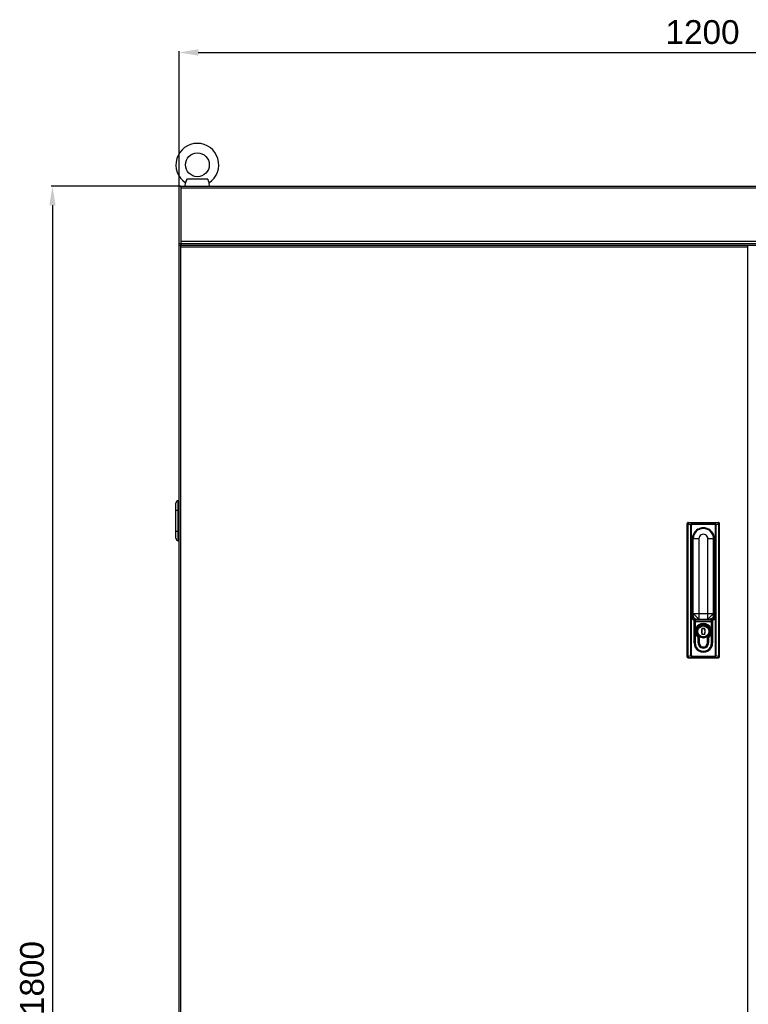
# Model space of a CAD drawing. Header units: millimetres. Extents: x 1117 to 38156, y -1945 to 7303.
# Tile 815 of 831: x 35214 to 35979, y 857 to 1890. Entities that reach past the tile are written whole.
import ezdxf

# ---------------------------------------------------------------- set-up
doc = ezdxf.new("R2010")
doc.units = ezdxf.units.MM
doc.styles.get("Standard").update_dxf_attribs({"font": 'arial.ttf'})
doc.dimstyles.new('ISO-25', dxfattribs={"dimtxt": 2.5, "dimasz": 2.5, "dimexe": 1.25, "dimexo": 0.625, "dimtad": 1, "dimtxsty": 'Standard', "dimcen": 2.5, "dimadec": 0, "dimazin": 0, "dimtfac": 1, "dimtmove": 0, "dimatfit": 3, "dimfxl": 0, "dimarcsym": 0})

# ---------------------------------------------------------------- blocks, each defined once
blk = doc.blocks.new('*D159')
at = {"color": 0, "linetype": 'Continuous', "lineweight": -2}
for p, q in [((35381.8, 1716.2), (35381.8, 1857.2)), ((35401.8, 1856), (36561.8, 1856)), ((36581.8, 1716.2), (36581.8, 1857.2))]:
    blk.add_line(p, q, dxfattribs=at)
at = {"color": 0, "linetype": 'Continuous'}
for points in [[(35401.8, 1859.3), (35401.8, 1852.6), (35381.8, 1856)], [(36561.8, 1859.3), (36561.8, 1852.6), (36581.8, 1856)]]:
    blk.add_solid(points, dxfattribs=at)
at = {"layer": 'Defpoints', "color": 0, "linetype": 'Continuous'}
for p in [(36581.8, 1856), (35381.8, 1715.6), (36581.8, 1715.6)]:
    blk.add_point(p, dxfattribs=at)
at = {"color": 0, "linetype": 'Continuous', "insert": (35931, 1889.9), "char_height": 25, "width": 61.688, "attachment_point": 2, "line_spacing_factor": 0.9}
blk.add_mtext('1200', dxfattribs=at)
blk = doc.blocks.new('*D160')
at = {"color": 0, "linetype": 'Continuous', "lineweight": -2}
for p, q in [((35383.2, 1715.6), (35247.6, 1715.6)), ((35248.8, 1695.6), (35248.8, -64.4)), ((35383.4, -84.4), (35247.6, -84.4))]:
    blk.add_line(p, q, dxfattribs=at)
at = {"color": 0, "linetype": 'Continuous'}
for points in [[(35245.5, 1695.6), (35252.1, 1695.6), (35248.8, 1715.6)], [(35245.5, -64.4), (35252.1, -64.4), (35248.8, -84.4)]]:
    blk.add_solid(points, dxfattribs=at)
at = {"layer": 'Defpoints', "color": 0, "linetype": 'Continuous'}
for p in [(35383.8, 1715.6), (35248.8, -84.4), (35384, -84.4)]:
    blk.add_point(p, dxfattribs=at)
at = {"color": 0, "linetype": 'Continuous', "insert": (35214.8, 884.6), "char_height": 25, "width": 61.688, "attachment_point": 2, "rotation": 90, "line_spacing_factor": 0.9}
blk.add_mtext('1800', dxfattribs=at)

msp = doc.modelspace()

# ---------------------------------------------------------------- linework, layer by layer
at = {"color": 7, "linetype": 'Continuous'}
for p, q in [((35381.846, -84.392), (35381.846, 1715.608)), ((35381.846, 1715.608), (36581.846, 1715.608)), ((35383.846, 1653.608), (35383.846, 1715.608)), ((35388.127, 1715.608), (35388.496, 1719.3)), ((35411.771, 1723.108), (35389.92, 1723.108)), ((35413.564, 1715.608), (35413.195, 1719.3)), ((36579.846, 1713.608), (35383.846, 1713.608)), ((35381.846, 1655.608), (36581.846, 1655.608)), ((35381.846, 1653.608), (36581.846, 1653.608)), ((35383.546, -2.392), (35383.546, 1653.608)), ((36579.846, 1657.608), (35383.846, 1657.608)), ((35978.146, 1653.608), (35978.146, -2.392)), ((35383.546, 1652.108), (35978.146, 1652.108)), ((35380.846, 1343.608), (35380.846, 1385.608)), ((35380.846, 1385.608), (35381.846, 1385.608)), ((35378.346, 1346.108), (35378.346, 1383.108)), ((35378.346, 1375.608), (35381.846, 1375.608)), ((35914.846, 1221.608), (35914.846, 1361.608)), ((35915.495, 1361.409), (35914.846, 1361.409)), ((35915.495, 1361.409), (35915.495, 1221.807)), ((35915.495, 1361.409), (35918.676, 1360.216)), ((35915.846, 1362.608), (35947.846, 1362.608)), ((35917.551, 1362.315), (35917.551, 1362.608)), ((35946.14, 1362.315), (35917.551, 1362.315)), ((35919.989, 1361.401), (35917.551, 1362.315)), ((35918.676, 1223), (35918.676, 1360.216)), ((35919.027, 1360.216), (35918.676, 1360.216)), ((35919.027, 1360.216), (35919.027, 1223)), ((35919.989, 1360.694), (35919.989, 1361.401)), ((35919.989, 1361.401), (35943.702, 1361.401)), ((35943.702, 1360.694), (35919.989, 1360.694)), ((35946.14, 1362.315), (35943.702, 1361.401)), ((35943.702, 1360.694), (35943.702, 1361.401)), ((35944.664, 1223), (35944.664, 1360.216)), ((35944.664, 1360.216), (35945.015, 1360.216)), ((35945.015, 1360.216), (35948.197, 1361.409)), ((35945.015, 1360.216), (35945.015, 1223)), ((35946.14, 1362.315), (35946.14, 1362.608)), ((35948.197, 1221.807), (35948.197, 1361.409)), ((35948.197, 1361.409), (35948.846, 1361.409)), ((35948.846, 1221.608), (35948.846, 1361.608)), ((35378.346, 1353.608), (35381.846, 1353.608)), ((35380.846, 1343.608), (35381.846, 1343.608)), ((35920.096, 1262.608), (35920.096, 1345.358)), ((35920.596, 1345.358), (35920.096, 1345.358)), ((35920.596, 1345.358), (35920.596, 1262.608)), ((35921.096, 1264.965), (35921.096, 1345.608)), ((35927.096, 1345.608), (35921.096, 1345.608)), ((35927.096, 1345.608), (35927.096, 1261.358)), ((35936.596, 1261.358), (35936.596, 1345.608)), ((35942.596, 1345.608), (35936.596, 1345.608)), ((35942.596, 1264.965), (35942.596, 1345.608)), ((35943.096, 1262.608), (35943.096, 1345.358)), ((35943.596, 1345.358), (35943.096, 1345.358)), ((35943.596, 1345.358), (35943.596, 1262.608)), ((35920.596, 1281.91), (35921.096, 1281.91)), ((35942.596, 1281.91), (35943.096, 1281.91)), ((35921.096, 1279.038), (35920.596, 1279.038)), ((35921.096, 1272.135), (35920.596, 1272.135)), ((35943.096, 1279.038), (35942.596, 1279.038)), ((35943.096, 1272.135), (35942.596, 1272.135)), ((35920.096, 1262.608), (35920.596, 1262.608)), ((35921.096, 1267.358), (35942.596, 1267.358)), ((35924.722, 1261.358), (35938.969, 1261.358)), ((35943.096, 1262.608), (35943.596, 1262.608)), ((35922.096, 1236.358), (35922.096, 1260.159)), ((35922.596, 1260.608), (35922.596, 1236.358)), ((35922.596, 1260.608), (35941.096, 1260.608)), ((35922.696, 1236.358), (35922.696, 1260.108)), ((35940.996, 1258.608), (35922.696, 1258.608)), ((35923.196, 1260.608), (35923.196, 1236.358)), ((35930.74, 1251.558), (35930.74, 1251.358)), ((35930.74, 1251.558), (35932.952, 1251.558)), ((35932.952, 1251.358), (35930.74, 1251.358)), ((35932.952, 1251.358), (35932.952, 1251.558)), ((35933.142, 1251.22), (35933.332, 1251.282)), ((35933.142, 1251.22), (35933.142, 1251.22)), ((35940.496, 1236.358), (35940.496, 1260.608)), ((35940.996, 1236.358), (35940.996, 1260.108)), ((35941.096, 1236.358), (35941.096, 1260.608)), ((35941.596, 1260.159), (35941.596, 1236.358)), ((35925.896, 1242.288), (35926.246, 1242.645)), ((35926.346, 1236.358), (35926.346, 1241.217)), ((35926.846, 1241.217), (35926.346, 1241.217)), ((35926.736, 1243.145), (35926.386, 1242.788)), ((35926.846, 1241.217), (35926.846, 1236.358)), ((35927.046, 1236.358), (35927.046, 1241.217)), ((35927.546, 1241.217), (35927.046, 1241.217)), ((35927.546, 1241.217), (35927.546, 1236.358)), ((35930.55, 1245.496), (35930.359, 1245.434)), ((35930.55, 1245.496), (35930.549, 1245.497)), ((35930.74, 1245.358), (35930.74, 1245.158)), ((35930.74, 1245.358), (35932.952, 1245.358)), ((35932.952, 1245.158), (35930.74, 1245.158)), ((35932.952, 1245.158), (35932.952, 1245.358)), ((35936.146, 1236.358), (35936.146, 1241.217)), ((35936.646, 1241.217), (35936.146, 1241.217)), ((35936.646, 1241.217), (35936.646, 1236.358)), ((35936.846, 1236.358), (35936.846, 1241.217)), ((35937.346, 1241.217), (35936.846, 1241.217)), ((35936.956, 1243.145), (35937.306, 1242.788)), ((35937.346, 1241.217), (35937.346, 1236.358)), ((35937.796, 1242.288), (35937.446, 1242.645)), ((35922.096, 1236.358), (35922.596, 1236.358)), ((35922.696, 1236.358), (35923.196, 1236.358)), ((35926.346, 1236.358), (35926.846, 1236.358)), ((35927.046, 1236.358), (35927.546, 1236.358)), ((35936.146, 1236.358), (35936.646, 1236.358)), ((35936.846, 1236.358), (35937.346, 1236.358)), ((35940.496, 1236.358), (35940.996, 1236.358)), ((35941.096, 1236.358), (35941.596, 1236.358)), ((35915.495, 1221.807), (35914.846, 1221.807)), ((35918.676, 1223), (35915.495, 1221.807)), ((35915.846, 1220.608), (35947.846, 1220.608)), ((35917.551, 1220.901), (35917.551, 1220.608)), ((35917.551, 1220.901), (35919.989, 1221.815)), ((35917.551, 1220.901), (35946.14, 1220.901)), ((35919.027, 1223), (35918.676, 1223)), ((35919.989, 1222.522), (35919.989, 1221.815)), ((35919.989, 1222.522), (35943.702, 1222.522)), ((35943.702, 1221.815), (35919.989, 1221.815)), ((35943.702, 1222.522), (35943.702, 1221.815)), ((35943.702, 1221.815), (35946.14, 1220.901)), ((35944.664, 1223), (35945.015, 1223)), ((35948.197, 1221.807), (35945.015, 1223)), ((35946.14, 1220.901), (35946.14, 1220.608)), ((35948.197, 1221.807), (35948.846, 1221.807))]:
    msp.add_line(p, q, dxfattribs=at)
for points in [[(35921.096, 1264.965), (35921.193, 1264.125), (35921.47, 1263.329), (35921.901, 1262.653), (35922.479, 1262.093), (35923.173, 1261.682), (35923.982, 1261.429), (35924.722, 1261.358)], [(35938.969, 1261.358), (35939.723, 1261.432), (35940.533, 1261.688), (35941.228, 1262.105), (35941.804, 1262.669), (35942.234, 1263.356), (35942.506, 1264.162), (35942.596, 1264.965)]]:
    msp.add_lwpolyline(points, dxfattribs=at)
for centre, radius in [((35400.846, 1738.108), 12.5), ((35931.846, 1248.358), 7), ((35931.846, 1248.358), 6.5), ((35931.846, 1248.358), 6.3), ((35931.846, 1248.358), 5.8)]:
    msp.add_circle(centre, radius, dxfattribs=at)
for centre, radius, start, end in [((35400.846, 1738.108), 22.5, 303.289431, 236.710569), ((35380.846, 1383.108), 2.5, 90, 180), ((35915.846, 1361.608), 1, 89.999996, 180), ((35915.793, 1357.448), 4.342, 93.096361, 95.477594), ((35927.722, 1359.52), 12.372, 169.460568, 171.218876), ((35931.846, 1345.358), 11.75, 359.99993, 180), ((35931.846, 1345.358), 11.25, 0, 180), ((35931.846, 1345.608), 10.75, 0, 179.999936), ((35947.846, 1361.608), 1, 359.999986, 90), ((35944.989, 1361.621), 3.148, 2.955347, 5.352759), ((35935.958, 1359.518), 12.384, 8.78169, 10.538266), ((35380.846, 1346.108), 2.5, 180, 270), ((35931.846, 1345.608), 4.75, 359.996815, 180.003256), ((35922.596, 1262.608), 2.5, 180.013341, 258.462722), ((35922.596, 1262.608), 2, 180, 270), ((35941.096, 1262.608), 2, 270, 0), ((35941.096, 1262.608), 2.5, 281.537292, 359.999979), ((35923.196, 1260.108), 0.5, 90, 180.000148), ((35931.846, 1248.358), 8.5, 314.427004, 225.572996), ((35931.846, 1248.358), 8, 314.427004, 225.572996), ((35931.846, 1248.358), 7.8, 314.427004, 225.572996), ((35931.846, 1248.358), 7.3, 314.427004, 225.572996), ((35939.346, 1248.358), 9.45, 161.972312, 198.026417), ((35939.346, 1248.358), 9.25, 161.977391, 198.021117), ((35930.74, 1251.158), 0.4, 90, 161.857396), ((35930.74, 1251.158), 0.2, 90, 161.977391), ((35932.952, 1251.158), 0.4, 18.102868, 90), ((35932.952, 1251.158), 0.2, 18.022611, 90), ((35924.346, 1248.358), 9.25, 341.977391, 18.021117), ((35924.346, 1248.358), 9.45, 341.973191, 18.026007), ((35940.496, 1260.108), 0.5, 359.999852, 90), ((35924.846, 1241.217), 1.5, 359.997793, 45.572996), ((35924.846, 1241.217), 2, 0, 45.572996), ((35924.846, 1241.217), 2.2, 0, 45.572996), ((35924.846, 1241.217), 2.7, 359.999486, 45.572996), ((35930.74, 1245.558), 0.4, 198.112568, 270), ((35930.74, 1245.558), 0.2, 198.022611, 270), ((35932.952, 1245.558), 0.2, 270, 341.977391), ((35932.952, 1245.558), 0.4, 270, 341.878173), ((35938.846, 1241.217), 2.7, 134.427004, 180.000592), ((35938.846, 1241.217), 2.2, 134.427004, 180), ((35938.846, 1241.217), 2, 134.427004, 180), ((35938.846, 1241.217), 1.5, 134.427004, 180.002053), ((35931.846, 1236.358), 9.75, 180, 0.001037), ((35931.846, 1236.358), 9.25, 180, 0), ((35931.846, 1236.358), 9.15, 180, 0), ((35931.846, 1236.358), 8.65, 179.99973, 0), ((35931.846, 1236.358), 5.5, 180, 0.000993), ((35931.846, 1236.358), 5, 180, 0), ((35931.846, 1236.358), 4.8, 180, 0), ((35931.846, 1236.358), 4.3, 179.998881, 0), ((35915.846, 1221.608), 1, 179.999986, 270), ((35927.734, 1223.698), 12.384, 188.78169, 190.538266), ((35918.702, 1221.595), 3.148, 182.955347, 185.352759), ((35947.846, 1221.608), 1, 270.000014, 0), ((35935.969, 1223.696), 12.372, 349.460623, 351.218897)]:
    msp.add_arc(centre, radius, start, end, dxfattribs=at)
for points, knots in [([(35388.496, 1719.3), (35388.545, 1719.386), (35388.828, 1719.901), (35389.409, 1721.133), (35389.769, 1722.351), (35389.92, 1723.108)], [0, 0, 0, 0, 0.07269216, 0.43193108, 1, 1, 1, 1]), ([(35411.771, 1723.108), (35411.876, 1722.581), (35412.169, 1721.475), (35412.7, 1720.218), (35413.087, 1719.492), (35413.195, 1719.3)], [0, 0, 0, 0, 0.39508946, 0.83842588, 1, 1, 1, 1]), ([(35915.378, 1361.77), (35915.246, 1361.757), (35915.071, 1361.732), (35914.896, 1361.674), (35914.846, 1361.628), (35914.846, 1361.608)], [0, 0, 0, 0, 0.69731537, 0.89778682, 1, 1, 1, 1]), ([(35915.846, 1362.608), (35915.808, 1362.608), (35915.716, 1362.534), (35915.606, 1362.252), (35915.569, 1361.983), (35915.558, 1361.783)], [0, 0, 0, 0, 0.12302022, 0.34139943, 1, 1, 1, 1]), ([(35917.551, 1362.315), (35917.049, 1362.194), (35916.383, 1362.018), (35915.722, 1361.831), (35915.558, 1361.783)], [0, 0, 0, 0, 0.75241814, 1, 1, 1, 1]), ([(35918.676, 1360.216), (35918.7, 1360.372), (35918.811, 1360.676), (35919.24, 1361.144), (35919.69, 1361.329), (35919.989, 1361.401)], [0, 0, 0, 0, 0.25279499, 0.50472856, 1, 1, 1, 1]), ([(35919.027, 1360.216), (35919.027, 1360.302), (35919.104, 1360.486), (35919.367, 1360.621), (35919.667, 1360.684), (35919.88, 1360.694), (35919.989, 1360.694)], [0, 0, 0, 0, 0.21779467, 0.45761249, 0.72213575, 1, 1, 1, 1]), ([(35943.702, 1361.401), (35944.002, 1361.329), (35944.452, 1361.144), (35944.88, 1360.676), (35944.991, 1360.372), (35945.015, 1360.216)], [0, 0, 0, 0, 0.49528404, 0.74720917, 1, 1, 1, 1]), ([(35943.702, 1360.694), (35943.811, 1360.694), (35944.024, 1360.684), (35944.325, 1360.621), (35944.587, 1360.486), (35944.664, 1360.302), (35944.664, 1360.216)], [0, 0, 0, 0, 0.27789077, 0.54242927, 0.78224232, 1, 1, 1, 1]), ([(35948.133, 1361.783), (35947.97, 1361.831), (35947.308, 1362.018), (35946.643, 1362.194), (35946.14, 1362.315)], [0, 0, 0, 0, 0.24758193, 1, 1, 1, 1]), ([(35948.124, 1361.915), (35948.107, 1362.086), (35948.081, 1362.311), (35947.93, 1362.608), (35947.846, 1362.608)], [0, 0, 0, 0, 0.67131083, 1, 1, 1, 1]), ([(35948.133, 1361.783), (35948.306, 1361.773), (35948.54, 1361.749), (35948.767, 1361.688), (35948.846, 1361.634), (35948.846, 1361.608)], [0, 0, 0, 0, 0.69071556, 0.8984087, 1, 1, 1, 1]), ([(35921.096, 1267.358), (35921.096, 1267.35), (35921.123, 1267.328), (35921.158, 1267.277), (35921.233, 1267.2), (35921.328, 1267.096), (35921.453, 1266.966), (35921.666, 1266.744), (35921.987, 1266.414), (35922.43, 1265.962), (35922.936, 1265.449), (35923.486, 1264.896), (35924.059, 1264.322), (35924.633, 1263.749), (35925.187, 1263.199), (35925.699, 1262.693), (35926.151, 1262.25), (35926.482, 1261.928), (35926.704, 1261.715), (35926.834, 1261.591), (35926.938, 1261.495), (35927.014, 1261.422), (35927.063, 1261.384), (35927.087, 1261.358), (35927.096, 1261.358)], [0, 0, 0, 0, 0.00294194, 0.01069002, 0.02306319, 0.03991449, 0.06111195, 0.08646891, 0.14867299, 0.22416744, 0.31008912, 0.40319885, 0.49996807, 0.59673906, 0.68985161, 0.77578265, 0.85127435, 0.9134808, 0.93885694, 0.96008249, 0.97693222, 0.98919618, 0.99681784, 1, 1, 1, 1]), ([(35921.096, 1264.965), (35921.096, 1264.767), (35921.172, 1264.343), (35921.493, 1263.479), (35922.235, 1262.489), (35923.226, 1261.751), (35924.093, 1261.427), (35924.521, 1261.358), (35924.722, 1261.358)], [0, 0, 0, 0, 0.1076401, 0.2311911, 0.49927709, 0.76722549, 0.89051432, 1, 1, 1, 1]), ([(35942.596, 1267.358), (35942.596, 1267.35), (35942.568, 1267.328), (35942.533, 1267.277), (35942.459, 1267.2), (35942.363, 1267.096), (35942.239, 1266.966), (35942.026, 1266.744), (35941.704, 1266.414), (35941.261, 1265.962), (35940.755, 1265.449), (35940.205, 1264.896), (35939.633, 1264.321), (35939.058, 1263.749), (35938.505, 1263.199), (35937.992, 1262.693), (35937.541, 1262.25), (35937.21, 1261.928), (35936.988, 1261.715), (35936.858, 1261.591), (35936.754, 1261.495), (35936.677, 1261.422), (35936.628, 1261.384), (35936.605, 1261.358), (35936.596, 1261.358)], [0, 0, 0, 0, 0.0029419, 0.01068996, 0.02306322, 0.03991475, 0.06111274, 0.08647094, 0.14867685, 0.22417517, 0.31010145, 0.40321354, 0.49998207, 0.59674994, 0.68985784, 0.77578583, 0.85127552, 0.91348069, 0.9388569, 0.9600828, 0.97693252, 0.98919526, 0.99681653, 1, 1, 1, 1]), ([(35942.596, 1264.965), (35942.596, 1264.768), (35942.519, 1264.344), (35942.198, 1263.48), (35941.456, 1262.489), (35940.466, 1261.751), (35939.599, 1261.427), (35939.171, 1261.358), (35938.969, 1261.358)], [0, 0, 0, 0, 0.10740069, 0.23126457, 0.49928135, 0.7672077, 0.89046259, 1, 1, 1, 1]), ([(35922.596, 1260.608), (35922.579, 1260.592), (35922.42, 1260.434), (35922.251, 1260.286), (35922.096, 1260.159)], [0, 0, 0, 0, 0.10342519, 1, 1, 1, 1]), ([(35930.36, 1251.283), (35930.384, 1251.275), (35930.427, 1251.26), (35930.492, 1251.244), (35930.518, 1251.224), (35930.551, 1251.225), (35930.55, 1251.22)], [0, 0, 0, 0, 0.38218063, 0.70718776, 0.92369085, 1, 1, 1, 1]), ([(35941.096, 1260.608), (35941.112, 1260.592), (35941.272, 1260.434), (35941.44, 1260.286), (35941.596, 1260.159)], [0, 0, 0, 0, 0.10342675, 1, 1, 1, 1]), ([(35933.332, 1245.434), (35933.307, 1245.441), (35933.265, 1245.457), (35933.199, 1245.473), (35933.174, 1245.493), (35933.14, 1245.492), (35933.142, 1245.496)], [0, 0, 0, 0, 0.3821802, 0.70718689, 0.92369126, 1, 1, 1, 1]), ([(35915.558, 1221.433), (35915.386, 1221.443), (35915.152, 1221.467), (35914.924, 1221.529), (35914.846, 1221.583), (35914.846, 1221.608)], [0, 0, 0, 0, 0.69071558, 0.89840871, 1, 1, 1, 1]), ([(35915.558, 1221.433), (35915.722, 1221.386), (35916.383, 1221.198), (35917.049, 1221.023), (35917.551, 1220.901)], [0, 0, 0, 0, 0.24758193, 1, 1, 1, 1]), ([(35915.568, 1221.302), (35915.584, 1221.13), (35915.61, 1220.905), (35915.761, 1220.608), (35915.846, 1220.608)], [0, 0, 0, 0, 0.67131083, 1, 1, 1, 1]), ([(35919.989, 1221.815), (35919.69, 1221.887), (35919.24, 1222.072), (35918.811, 1222.54), (35918.7, 1222.845), (35918.676, 1223)], [0, 0, 0, 0, 0.49528404, 0.74720917, 1, 1, 1, 1]), ([(35919.989, 1222.522), (35919.88, 1222.522), (35919.667, 1222.533), (35919.367, 1222.596), (35919.104, 1222.73), (35919.027, 1222.915), (35919.027, 1223)], [0, 0, 0, 0, 0.27789077, 0.54242927, 0.78224232, 1, 1, 1, 1]), ([(35944.664, 1223), (35944.664, 1222.915), (35944.587, 1222.73), (35944.325, 1222.596), (35944.024, 1222.533), (35943.811, 1222.522), (35943.702, 1222.522)], [0, 0, 0, 0, 0.21779467, 0.45761249, 0.72213575, 1, 1, 1, 1]), ([(35945.015, 1223), (35944.992, 1222.845), (35944.88, 1222.54), (35944.451, 1222.073), (35944.002, 1221.887), (35943.702, 1221.815)], [0, 0, 0, 0, 0.25279499, 0.50472856, 1, 1, 1, 1]), ([(35946.14, 1220.901), (35946.643, 1221.023), (35947.308, 1221.198), (35947.97, 1221.386), (35948.133, 1221.433)], [0, 0, 0, 0, 0.75241809, 1, 1, 1, 1]), ([(35948.058, 1220.923), (35948.036, 1220.84), (35948.001, 1220.718), (35947.891, 1220.608), (35947.846, 1220.608)], [0, 0, 0, 0, 0.65405052, 1, 1, 1, 1]), ([(35948.133, 1221.433), (35948.131, 1221.389), (35948.118, 1221.217), (35948.092, 1221.046), (35948.058, 1220.923)], [0, 0, 0, 0, 0.25922219, 1, 1, 1, 1]), ([(35948.133, 1221.433), (35948.306, 1221.443), (35948.54, 1221.467), (35948.767, 1221.529), (35948.846, 1221.583), (35948.846, 1221.608)], [0, 0, 0, 0, 0.69048029, 0.8983215, 1, 1, 1, 1])]:
    msp.add_open_spline(points, degree=3, knots=knots, dxfattribs=at)

# ---------------------------------------------------------------- dimensions: what is measured, and where the dimension line sits
at = {"linetype": 'Continuous'}
dim = msp.add_linear_dim(base=(36581.846, 1855.977), p1=(35381.846, 1715.608), p2=(36581.846, 1715.608), dimstyle='ISO-25', override={"dimtxt": 25, "dimasz": 20, "dimdsep": 46}, dxfattribs=at)
dim.commit()
dim.dimension.update_dxf_attribs({"geometry": '*D159', "text_midpoint": (35930.971, 1855.977), "dimtype": 160})
dim = msp.add_linear_dim(base=(35248.807, -84.392), p1=(35383.846, 1715.608), p2=(35384.046, -84.392), angle=270, dimstyle='ISO-25', override={"dimtxt": 25, "dimasz": 20, "dimdsep": 46}, dxfattribs=at)
dim.commit()
dim.dimension.update_dxf_attribs({"geometry": '*D160', "text_midpoint": (35248.807, 884.573), "dimtype": 160})

doc.saveas('drawing.dxf')
